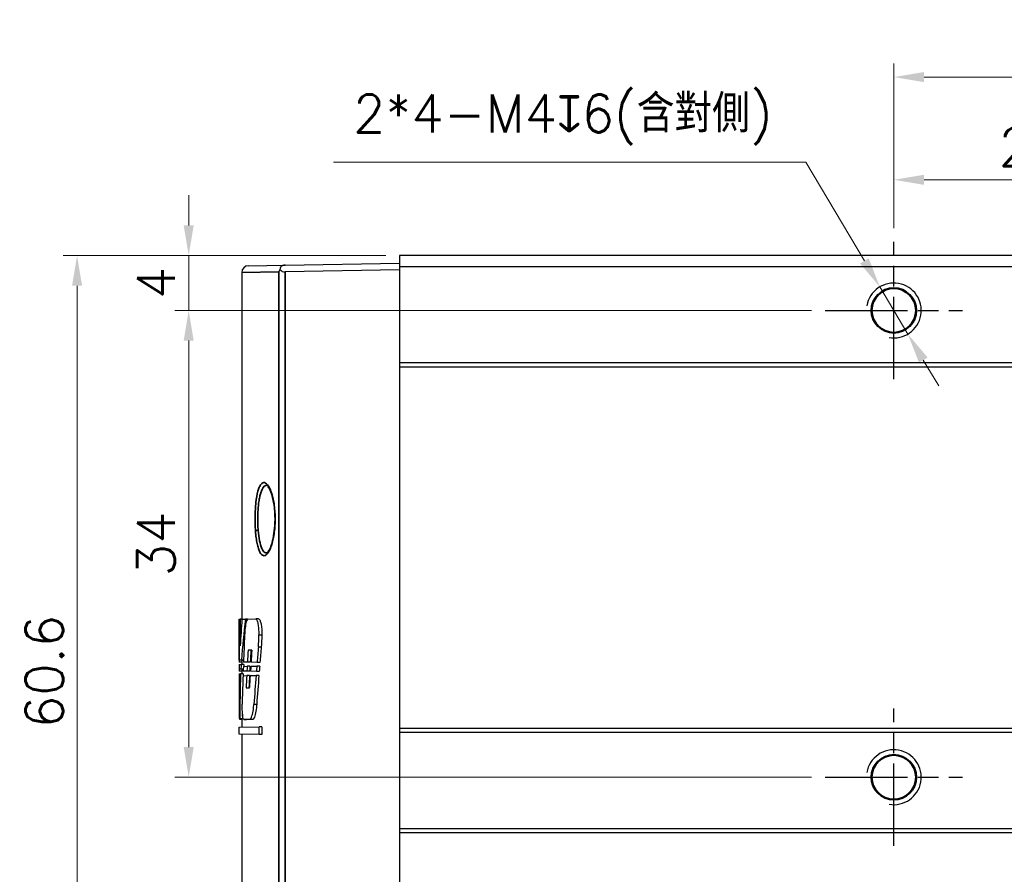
# Model space of a CAD drawing. Header units: millimetres. Extents: x 399 to 6233, y -1870 to 1602.
# Tile 284 of 656: x 3674 to 3745, y 596 to 658. Entities that reach past the tile are written whole.
import ezdxf

# ---------------------------------------------------------------- set-up
doc = ezdxf.new("R2010")
doc.units = ezdxf.units.MM
doc.linetypes.add('AM_ISO08W050', pattern=[18, 12, -1.5, 3, -1.5])
doc.linetypes.add('AM_ISO08W050x2', pattern=[9, 6, -0.75, 1.5, -0.75])
for name, color, linetype, lineweight in [('AM_0', 7, 'Continuous', 50), ('AM_4', 3, 'Continuous', 25), ('AM_5', 3, 'Continuous', 25), ('AM_7', 4, 'AM_ISO08W050', 25), ('可見 (ISO)', 7, 'Continuous', 25), ('窄部可見 (ISO)', 7, 'Continuous', 35)]:
    doc.layers.add(name, color=color, linetype=linetype, lineweight=lineweight)
doc.layers.add('S40', color=7, linetype='Continuous')
doc.styles.add('尺寸標註', font='romans.shx', dxfattribs={"bigfont": 'CHINESET.SHX'})
doc.dimstyles.new('複本(2) CNS2-1$0', dxfattribs={"dimtxt": 2.75, "dimasz": 2.2, "dimexe": 1, "dimexo": 1, "dimgap": 1, "dimtad": 1, "dimtoh": 1, "dimdsep": 46, "dimtxsty": '尺寸標註', "dimcen": 0, "dimclrd": 2, "dimclre": 2, "dimclrt": 3, "dimadec": 0, "dimazin": 2, "dimtp": 0.1, "dimtm": 0.1, "dimtfac": 0.71, "dimtmove": 0, "dimatfit": 0, "dimfxl": 0, "dimlwd": 13, "dimlwe": 13, "dimarcsym": 0})
doc.dimstyles.new('複本(2) CNS2-1$3', dxfattribs={"dimtxt": 2.75, "dimasz": 2.2, "dimexe": 1, "dimexo": 1, "dimgap": 1, "dimtad": 1, "dimtoh": 1, "dimdsep": 46, "dimtxsty": '尺寸標註', "dimcen": 0, "dimclrd": 2, "dimclre": 2, "dimclrt": 3, "dimadec": 0, "dimazin": 2, "dimtp": 0.1, "dimtm": 0.1, "dimtfac": 0.71, "dimtmove": 0, "dimatfit": 0, "dimfxl": 0, "dimlwd": 13, "dimlwe": 13, "dimarcsym": 0})

# ---------------------------------------------------------------- blocks, each defined once
blk = doc.blocks.new('*U14')
at = {"layer": 'AM_0'}
blk.add_circle((1825.448, 3550.974), 1.621, dxfattribs=at)
at = {"layer": 'AM_4'}
blk.add_arc((1825.448, 3550.974), 2, 260, 170, dxfattribs=at)
at = {"layer": 'AM_7', "linetype": 'AM_ISO08W050x2'}
for p, q in [((1825.448, 3545.974), (1825.448, 3555.974)), ((1820.448, 3550.974), (1830.448, 3550.974))]:
    blk.add_line(p, q, dxfattribs=at)
blk = doc.blocks.new('*U17')
at = {"layer": 'AM_0'}
blk.add_circle((1825.448, 3516.974), 1.621, dxfattribs=at)
at = {"layer": 'AM_4'}
blk.add_arc((1825.448, 3516.974), 2, 260, 170, dxfattribs=at)
at = {"layer": 'AM_7', "linetype": 'AM_ISO08W050x2'}
for p, q in [((1825.448, 3511.974), (1825.448, 3521.974)), ((1820.448, 3516.974), (1830.448, 3516.974))]:
    blk.add_line(p, q, dxfattribs=at)
blk = doc.blocks.new('*D128')
at = {"layer": 'AM_5', "color": 2, "lineweight": 13}
for p, q in [((3685.949, 642.828), (3685.949, 645.028)), ((3700.318, 640.628), (3684.949, 640.628)), ((3685.949, 640.628), (3685.949, 636.628)), ((3731.318, 636.628), (3684.949, 636.628)), ((3685.949, 634.428), (3685.949, 632.228))]:
    blk.add_line(p, q, dxfattribs=at)
at = {"layer": 'AM_5', "color": 2, "lineweight": -2}
for points in [[(3685.583, 642.828), (3686.316, 642.828), (3685.949, 640.628)], [(3685.583, 634.428), (3686.316, 634.428), (3685.949, 636.628)]]:
    blk.add_solid(points, dxfattribs=at)
at = {"layer": 'Defpoints', "color": 0, "lineweight": -2}
for p in [(3701.318, 640.628), (3685.949, 636.628), (3732.318, 636.628)]:
    blk.add_point(p, dxfattribs=at)
at = {"layer": 'AM_5', "color": 3, "insert": (3683.574, 638.628), "char_height": 2.75, "attachment_point": 5, "rotation": 90, "style": '尺寸標註'}
blk.add_mtext('4', dxfattribs=at)
blk = doc.blocks.new('*D129')
at = {"layer": 'AM_5', "color": 2, "lineweight": 13}
for p, q in [((3731.318, 636.628), (3684.949, 636.628)), ((3685.949, 634.428), (3685.949, 604.828)), ((3731.318, 602.628), (3684.949, 602.628))]:
    blk.add_line(p, q, dxfattribs=at)
at = {"layer": 'AM_5', "color": 2, "lineweight": -2}
for points in [[(3685.583, 634.428), (3686.316, 634.428), (3685.949, 636.628)], [(3685.583, 604.828), (3686.316, 604.828), (3685.949, 602.628)]]:
    blk.add_solid(points, dxfattribs=at)
at = {"layer": 'Defpoints', "color": 0, "lineweight": -2}
for p in [(3732.318, 636.628), (3685.949, 602.628), (3732.318, 602.628)]:
    blk.add_point(p, dxfattribs=at)
at = {"layer": 'AM_5', "color": 3, "insert": (3683.574, 619.628), "char_height": 2.75, "attachment_point": 5, "rotation": 90, "style": '尺寸標註'}
blk.add_mtext('34', dxfattribs=at)
blk = doc.blocks.new('*D130')
at = {"layer": 'AM_5', "color": 2, "lineweight": 13}
for p, q in [((3700.318, 640.628), (3676.818, 640.628)), ((3677.818, 638.428), (3677.818, 582.228)), ((3700.768, 580.028), (3676.818, 580.028))]:
    blk.add_line(p, q, dxfattribs=at)
at = {"layer": 'AM_5', "color": 2, "lineweight": -2}
for points in [[(3677.452, 638.428), (3678.185, 638.428), (3677.818, 640.628)], [(3677.452, 582.228), (3678.185, 582.228), (3677.818, 580.028)]]:
    blk.add_solid(points, dxfattribs=at)
at = {"layer": 'Defpoints', "color": 0, "lineweight": -2}
for p in [(3701.318, 640.628), (3677.818, 580.028), (3701.768, 580.028)]:
    blk.add_point(p, dxfattribs=at)
at = {"layer": 'AM_5', "color": 3, "insert": (3675.443, 610.328), "char_height": 2.75, "attachment_point": 5, "rotation": 90, "style": '尺寸標註'}
blk.add_mtext('60.6', dxfattribs=at)
blk = doc.blocks.new('*D131')
at = {"layer": 'AM_5', "color": 2, "lineweight": 13}
for p, q in [((3737.318, 642.628), (3737.318, 654.628)), ((3777.318, 642.628), (3777.318, 654.628)), ((3739.518, 653.628), (3775.118, 653.628))]:
    blk.add_line(p, q, dxfattribs=at)
at = {"layer": 'AM_5', "color": 2, "lineweight": -2}
for points in [[(3739.518, 653.995), (3739.518, 653.262), (3737.318, 653.628)], [(3775.118, 653.995), (3775.118, 653.262), (3777.318, 653.628)]]:
    blk.add_solid(points, dxfattribs=at)
at = {"layer": 'Defpoints', "color": 0, "lineweight": -2}
for p in [(3777.318, 653.628), (3737.318, 641.628), (3777.318, 641.628)]:
    blk.add_point(p, dxfattribs=at)
at = {"layer": 'AM_5', "color": 3, "insert": (3757.318, 656.003), "char_height": 2.75, "attachment_point": 5, "style": '尺寸標註'}
blk.add_mtext('40', dxfattribs=at)
blk = doc.blocks.new('*D177')
at = {"layer": 'AM_5', "color": 2, "lineweight": 13}
for p, q in [((3737.318, 642.628), (3737.318, 647.145)), ((3757.318, 644.628), (3757.318, 647.145)), ((3755.118, 646.145), (3739.518, 646.145))]:
    blk.add_line(p, q, dxfattribs=at)
at = {"layer": 'AM_5', "color": 2, "lineweight": -2}
for points in [[(3739.518, 646.511), (3739.518, 645.778), (3737.318, 646.145)], [(3755.118, 646.511), (3755.118, 645.778), (3757.318, 646.145)]]:
    blk.add_solid(points, dxfattribs=at)
at = {"layer": 'Defpoints', "color": 0, "lineweight": -2}
for p in [(3737.318, 646.145), (3757.318, 643.628), (3737.318, 641.628)]:
    blk.add_point(p, dxfattribs=at)
at = {"layer": 'AM_5', "color": 3, "insert": (3747.318, 648.52), "char_height": 2.75, "attachment_point": 5, "style": '尺寸標註'}
blk.add_mtext('20', dxfattribs=at)
blk = doc.blocks.new('*D132')
at = {"layer": 'AM_5', "color": 2, "lineweight": 13}
for p, q in [((3730.902, 647.424), (3696.509, 647.424)), ((3735.173, 640.239), (3730.902, 647.424)), ((3738.34, 634.909), (3736.297, 638.348)), ((3739.464, 633.018), (3740.588, 631.127))]:
    blk.add_line(p, q, dxfattribs=at)
at = {"layer": 'AM_5', "color": 2, "lineweight": -2}
for points in [[(3735.488, 640.426), (3734.857, 640.052), (3736.297, 638.348)], [(3739.78, 633.205), (3739.149, 632.831), (3738.34, 634.909)]]:
    blk.add_solid(points, dxfattribs=at)
at = {"layer": 'Defpoints', "color": 0, "lineweight": -2}
for p in [(3736.297, 638.348), (3738.34, 634.909)]:
    blk.add_point(p, dxfattribs=at)
at = {"layer": 'AM_5', "color": 3, "insert": (3713.205, 650.519), "char_height": 2.75, "attachment_point": 5, "style": '尺寸標註'}
blk.add_mtext('2*4-M4{\\Famgdt;x}6(含對側)', dxfattribs=at)
blk = doc.blocks.new('S40-正視-02')
at = {"layer": '可見 (ISO)'}
for p, q in [((-56.5, 49.5), (-56.5, 48.678)), ((56.5, 49.5), (-56.5, 49.5)), ((-67.509, 48.758), (-64.842, 48.804)), ((-64.842, 48.804), (-56.5, 48.95)), ((-68, 48.258), (-68, 23.011)), ((-56.5, 48.45), (-64.842, 48.304)), ((-56.5, 48.678), (-56.5, 41.678)), ((56.5, 48.678), (-56.5, 48.678)), ((-56.5, 41.678), (-56.5, 41.378)), ((56.5, 41.678), (-56.5, 41.678)), ((-56.5, 41.378), (-56.5, 15.05)), ((56.5, 41.378), (-56.5, 41.378)), ((-68.197, 23.008), (-68.198, 23.008)), ((-68.197, 23.008), (-68.128, 23.009)), ((-67.99, 23.011), (-68.128, 23.009)), ((-67.99, 23.011), (-67.736, 23.016)), ((-67.58, 23.018), (-67.736, 23.016)), ((-67.58, 23.018), (-66.981, 23.029)), ((-66.775, 23.032), (-66.981, 23.029)), ((-68.2, 20.036), (-68.2, 22.874)), ((-68.194, 21.858), (-68.198, 21.858)), ((-66.541, 21.854), (-66.748, 21.854)), ((-68.191, 20.989), (-68.199, 20.989)), ((-66.583, 20.981), (-66.79, 20.982)), ((-67.271, 20.756), (-67.543, 20.761)), ((-68, 19.882), (-68.2, 19.885)), ((-68.184, 19.569), (-68.2, 19.568)), ((-68.023, 20.02), (-68.187, 20.023)), ((-68.185, 19.706), (-68.044, 19.709)), ((-67.843, 19.712), (-68.044, 19.709)), ((-67.87, 20.017), (-68.023, 20.02)), ((-68, 20.019), (-68, 19.709)), ((-67.884, 19.574), (-67.606, 19.579)), ((-67.591, 19.875), (-67.875, 19.88)), ((-67.403, 19.582), (-67.606, 19.579)), ((-67.387, 19.871), (-67.591, 19.875)), ((-67.342, 19.583), (-66.902, 19.591)), ((-66.88, 19.862), (-67.328, 19.87)), ((-66.695, 19.595), (-66.902, 19.591)), ((-66.674, 19.859), (-66.88, 19.862)), ((-68, 19.225), (-68.199, 19.229)), ((-68.182, 18.89), (-68.198, 18.889)), ((-68.067, 19.364), (-68.183, 19.366)), ((-68.181, 19.027), (-68.092, 19.028)), ((-67.891, 19.032), (-68.092, 19.028)), ((-67.892, 19.361), (-68.067, 19.364)), ((-68, 19.363), (-68, 19.03)), ((-67.909, 18.894), (-67.642, 18.899)), ((-67.625, 19.219), (-67.897, 19.223)), ((-67.438, 18.903), (-67.642, 18.899)), ((-67.422, 19.215), (-67.625, 19.219)), ((-67.389, 18.903), (-66.962, 18.911)), ((-66.932, 19.207), (-67.365, 19.214)), ((-66.755, 18.914), (-66.962, 18.911)), ((-66.726, 19.203), (-66.932, 19.207)), ((-67.686, 18.019), (-67.442, 18.023)), ((-66.912, 16.804), (-67.117, 16.805)), ((-68.2, 15.15), (-66.742, 15.176)), ((-68.2, 14.647), (-68.2, 15.15)), ((-68.152, 15.767), (-68.199, 15.768)), ((-67.952, 15.763), (-68.152, 15.767)), ((-68, 15.711), (-68.139, 15.713)), ((-68, 15.764), (-68, 15.154)), ((-67.857, 15.708), (-67.655, 15.705)), ((-67.388, 15.7), (-67.856, 15.708)), ((-67.184, 15.696), (-67.388, 15.7)), ((-66.535, 15.179), (-66.742, 15.176)), ((-66.742, 14.621), (-66.742, 15.176)), ((-66.535, 15.179), (-66.535, 14.618)), ((-66.742, 14.621), (-68.2, 14.647)), ((-68, 14.643), (-68, -10.058)), ((-66.535, 14.618), (-66.742, 14.621)), ((-56.5, 15.05), (-56.5, 14.75)), ((56.5, 15.05), (-56.5, 15.05)), ((-56.5, 14.75), (-56.5, 7.75)), ((56.5, 14.75), (-56.5, 14.75)), ((-56.5, 7.75), (-56.5, 7.45)), ((56.5, 7.75), (-56.5, 7.75)), ((-56.5, 7.45), (-56.5, 3)), ((56.5, 7.45), (-56.5, 7.45))]:
    blk.add_line(p, q, dxfattribs=at)
for centre in [(-20.5, 45.5), (-20.5, 11.5)]:
    blk.add_circle(centre, 1.65, dxfattribs=at)
blk.add_arc((-67.5, 48.258), 0.5, 91, 180, dxfattribs=at)
for centre, major_axis, ratio, start_param, end_param in [((-64.832, 48.306), (0.411, 0.41), 0.70154, 1.843182, 2.186584), ((-64.833, 48.805), (0.355, 0.365), 0.965693, 3.049419, 3.913901), ((1292.849, 21.606), (-1355.156, 128.728), 0.982823, 0.095305, 0.097536), ((1938.29, 45.104), (-1993.466, -230.921), 0.988431, 6.17766, 6.178637), ((52.538, 18.702), (-120.708, -3.42), 0.787617, 6.201908, 6.222319), ((-22.25, 13.892), (-3.277, 55.497), 0.825861, 1.35713, 1.411574), ((414.132, 5.684), (-481.621, -27.45), 0.951806, 6.188158, 6.192457), ((-22.25, 17.417), (-0.94, 142.854), 0.321589, 1.543674, 1.551402), ((377.648, -14.402), (-445.134, 25.371), 0.951806, 6.259533, 6.26218), ((375.535, -14.382), (-442.823, 25.239), 0.951806, 6.259145, 6.261812), ((399.555, -5.095), (-467.055, 26.62), 0.951806, 0.001718, 0.003712), ((397.533, -5.089), (-464.835, 26.494), 0.951806, 0.001463, 0.003467), ((400.646, -4.507), (-468.136, -26.682), 0.951806, 6.166747, 6.168736), ((-22.25, 17.438), (-0.942, 141.578), 0.324487, 1.553587, 1.555987), ((-22.213, 21.406), (0.855, -223.309), 0.205899, 4.719215, 4.720739), ((-22.25, 13.857), (-3.21, 55.748), 0.822237, 1.41843, 1.42464), ((-22.245, 5.573), (0.942, 141.585), 0.324504, 1.473903, 1.476391), ((44.168, 13.892), (-112.142, 3.079), 0.771809, 6.251493, 6.253085), ((-22.25, -5.666), (-0.942, 141.578), 0.324487, 1.389369, 1.391953), ((-22.246, -5.668), (-0.939, 140.968), 0.3245, 1.388542, 1.391189), ((-22.261, -5.096), (0.944, 141.56), 0.324449, 1.397727, 1.400376), ((-22.252, -16.34), (-0.942, 141.575), 0.324481, 1.312032, 1.314839), ((-22.248, -16.344), (-0.939, 140.965), 0.324493, 1.310846, 1.313718), ((421.783, 17.529), (-489.264, -27.886), 0.951806, 6.220164, 6.22715), ((421.788, 17.51), (-489.269, 27.886), 0.951806, 0.056853, 0.05979), ((418.007, 6.689), (-485.493, 27.671), 0.951806, 0.033153, 0.0402), ((416.515, 5.544), (-484.002, -27.586), 0.951806, 6.194442, 6.197519), ((416.058, 6.69), (-483.347, 27.549), 0.951806, 0.033028, 0.033326), ((395.037, -5.032), (-462.559, 26.151), 0.950998, 0.005044, 0.007044), ((393.052, -5.026), (-460.377, 26.027), 0.950998, 0.004792, 0.006801), ((396.026, -4.436), (-463.541, -26.206), 0.950998, 6.170931, 6.172926), ((383.65, -14.762), (-451.143, 25.713), 0.951806, 6.264637, 6.269547), ((381.553, -14.746), (-448.848, 25.582), 0.951806, 6.264265, 6.269211), ((416.058, 6.69), (-483.347, 27.549), 0.951806, 0.039382, 0.040122)]:
    blk.add_ellipse(centre, major_axis=major_axis, ratio=ratio, start_param=start_param, end_param=end_param, dxfattribs=at)
for points, knots in [([(-64.842, 48.804), (-64.874, 48.804), (-64.906, 48.801), (-64.968, 48.788), (-64.998, 48.778), (-65.066, 48.748), (-65.1, 48.724), (-65.159, 48.665), (-65.181, 48.63), (-65.212, 48.554), (-65.219, 48.513), (-65.219, 48.473)], [0.00000019, 0.00000019, 0.00000019, 0.00000019, 0.00958951, 0.00958951, 0.01942595, 0.01942595, 0.03351977, 0.03351977, 0.04969025, 0.04969025, 0.06662507, 0.06662507, 0.06662507, 0.06662507]), ([(-65.628, 31.149), (-65.657, 31.401), (-65.7, 31.641), (-65.802, 32.057), (-65.862, 32.24), (-65.988, 32.531), (-66.057, 32.641), (-66.164, 32.759), (-66.195, 32.765), (-66.195, 32.765)], [0, 0, 0, 0, 0.0809082, 0.0809082, 0.1613511, 0.1613511, 0.2437726, 0.2437726, 0.3229748, 0.3229748, 0.3229748, 0.3229748]), ([(-66.195, 27.836), (-66.195, 27.836), (-66.177, 27.837), (-66.094, 27.91), (-66.024, 28.005), (-65.902, 28.258), (-65.845, 28.409), (-65.739, 28.778), (-65.69, 29.007), (-65.618, 29.498), (-65.594, 29.765), (-65.582, 30.1), (-65.581, 30.165), (-65.58, 30.279), (-65.58, 30.328), (-65.582, 30.523), (-65.587, 30.671), (-65.605, 30.928), (-65.615, 31.04), (-65.628, 31.149)], [0.0021998, 0.0021998, 0.0021998, 0.0021998, 0.0650452, 0.0650452, 0.1490644, 0.1490644, 0.2220368, 0.2220368, 0.3038327, 0.3038327, 0.3851701, 0.3851701, 0.4047134, 0.4047134, 0.4193658, 0.4193658, 0.4634835, 0.4634835, 0.4983875, 0.4983875, 0.4983875, 0.4983875]), ([(-68.198, 21.858), (-68.198, 21.916), (-68.197, 21.974), (-68.197, 22.153), (-68.198, 22.284), (-68.199, 22.525), (-68.199, 22.635), (-68.2, 22.809), (-68.2, 22.884), (-68.2, 22.978), (-68.199, 23.002), (-68.198, 23.008)], [-0.3117206, -0.3117206, -0.3117206, -0.3117206, -0.2948045, -0.2948045, -0.2579612, -0.2579612, -0.2211179, -0.2211179, -0.1842729, -0.1842729, -0.1518065, -0.1518065, -0.1518065, -0.1518065]), ([(-67.58, 23.018), (-67.605, 22.998), (-67.63, 22.958), (-67.687, 22.807), (-67.716, 22.671), (-67.76, 22.36), (-67.778, 22.164), (-67.792, 21.917), (-67.793, 21.885), (-67.795, 21.853)], [-0.2434649, -0.2434649, -0.2434649, -0.2434649, -0.1981316, -0.1981316, -0.1314185, -0.1314185, -0.0657093, -0.0657093, -0.0559962, -0.0559962, -0.0559962, -0.0559962]), ([(-66.748, 21.854), (-66.746, 21.914), (-66.744, 21.973), (-66.744, 22.156), (-66.751, 22.29), (-66.777, 22.536), (-66.796, 22.647), (-66.841, 22.825), (-66.869, 22.903), (-66.926, 22.999), (-66.954, 23.024), (-66.981, 23.029)], [-0.3225381, -0.3225381, -0.3225381, -0.3225381, -0.3052377, -0.3052377, -0.2674894, -0.2674894, -0.2297412, -0.2297412, -0.1908825, -0.1908825, -0.1565689, -0.1565689, -0.1565689, -0.1565689]), ([(-66.775, 23.032), (-66.748, 23.028), (-66.72, 23.003), (-66.663, 22.906), (-66.634, 22.828), (-66.589, 22.649), (-66.57, 22.537), (-66.544, 22.291), (-66.537, 22.157), (-66.537, 22.031), (-66.537, 21.973), (-66.538, 21.913), (-66.541, 21.854)], [0.463511, 0.463511, 0.463511, 0.463511, 0.4979661, 0.4979661, 0.5369755, 0.5369755, 0.5748596, 0.5748596, 0.6127438, 0.6127438, 0.6127438, 0.6300956, 0.6300956, 0.6300956, 0.6300956]), ([(-67.856, 15.708), (-67.856, 15.708), (-67.857, 15.708), (-67.872, 15.708), (-67.888, 15.733), (-67.915, 15.834), (-67.928, 15.91), (-67.946, 16.085), (-67.954, 16.196), (-67.964, 16.437), (-67.967, 16.569), (-67.967, 16.692), (-67.967, 16.732), (-67.967, 16.773), (-67.966, 16.814)], [0.4462988, 0.4462988, 0.4462988, 0.4462988, 0.4468607, 0.4468607, 0.4841574, 0.4841574, 0.5214541, 0.5214541, 0.5584352, 0.5584352, 0.5954163, 0.5954163, 0.5954163, 0.6074502, 0.6074502, 0.6074502, 0.6074502]), ([(-67.388, 15.7), (-67.366, 15.722), (-67.343, 15.756), (-67.278, 15.891), (-67.237, 16.027), (-67.171, 16.339), (-67.142, 16.535), (-67.12, 16.768), (-67.119, 16.787), (-67.117, 16.805)], [-0.7666931, -0.7666931, -0.7666931, -0.7666931, -0.7323964, -0.7323964, -0.6649503, -0.6649503, -0.5987622, -0.5987622, -0.5932187, -0.5932187, -0.5932187, -0.5932187]), ([(-66.912, 16.804), (-66.913, 16.785), (-66.915, 16.767), (-66.936, 16.533), (-66.966, 16.337), (-67.032, 16.024), (-67.074, 15.888), (-67.139, 15.753), (-67.162, 15.719), (-67.184, 15.696)], [0.0607615, 0.0607615, 0.0607615, 0.0607615, 0.066323, 0.066323, 0.132646, 0.132646, 0.2002419, 0.2002419, 0.2346492, 0.2346492, 0.2346492, 0.2346492])]:
    blk.add_open_spline(points, degree=3, knots=knots, dxfattribs=at)
for points in [[(-68.199, 20.989), (-68.198, 21.275), (-68.198, 21.564), (-68.198, 21.858)], [(-66.79, 20.982), (-66.771, 21.269), (-66.757, 21.559), (-66.748, 21.854)], [(-66.541, 21.854), (-66.55, 21.559), (-66.564, 21.268), (-66.583, 20.981)], [(-67.958, 17.475), (-67.962, 17.254), (-67.965, 17.033), (-67.966, 16.814)], [(-68.139, 15.713), (-68.143, 15.727), (-68.146, 15.745), (-68.149, 15.767)], [(-67.655, 15.705), (-67.655, 15.705), (-67.655, 15.705), (-67.655, 15.705)]]:
    blk.add_open_spline(points, degree=3, dxfattribs=at)
at = {"layer": '窄部可見 (ISO)'}
for p, q in [((-65.304, 48.304), (-68, 48.258)), ((-65.304, -8.855), (-65.304, 48.304)), ((-64.842, 48.304), (-64.842, -8.855))]:
    blk.add_line(p, q, dxfattribs=at)
for centre, major_axis, ratio, start_param, end_param in [((-65.429, 31.172), (-0.199, -0.023), 0.325147, 5.939768, 6.283186), ((-66.804, 29.427), (-0.199, -0.015), 0.326518, 4.705847, 6.061386)]:
    blk.add_ellipse(centre, major_axis=major_axis, ratio=ratio, start_param=start_param, end_param=end_param, dxfattribs=at)
for points, knots in [([(-67, 29.427), (-67.013, 29.597), (-67.021, 29.77), (-67.031, 30.125), (-67.032, 30.306), (-67.027, 30.661), (-67.021, 30.836), (-67.001, 31.178), (-66.987, 31.346), (-66.935, 31.818), (-66.886, 32.101), (-66.794, 32.44), (-66.759, 32.541), (-66.686, 32.71), (-66.647, 32.779), (-66.564, 32.886), (-66.52, 32.924), (-66.429, 32.966), (-66.383, 32.97), (-66.24, 32.934), (-66.143, 32.844), (-66.003, 32.617), (-65.958, 32.528), (-65.872, 32.321), (-65.831, 32.202), (-65.756, 31.943), (-65.722, 31.803), (-65.664, 31.502), (-65.638, 31.34), (-65.619, 31.172)], [0.016614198, 0.016614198, 0.016614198, 0.016614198, 0.01715223, 0.01715223, 0.017690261, 0.017690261, 0.018228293, 0.018228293, 0.018766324, 0.018766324, 0.019842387, 0.019842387, 0.020380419, 0.020380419, 0.02091845, 0.02091845, 0.021456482, 0.021456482, 0.021994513, 0.021994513, 0.023070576, 0.023070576, 0.023608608, 0.023608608, 0.024146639, 0.024146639, 0.024684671, 0.024684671, 0.025222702, 0.025222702, 0.025222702, 0.025222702]), ([(-66.195, 32.764), (-66.233, 32.765), (-66.271, 32.756), (-66.347, 32.714), (-66.386, 32.679), (-66.46, 32.587), (-66.495, 32.53), (-66.56, 32.392), (-66.592, 32.31), (-66.648, 32.128), (-66.674, 32.028), (-66.72, 31.808), (-66.741, 31.688), (-66.776, 31.437), (-66.791, 31.305), (-66.815, 31.028), (-66.824, 30.885), (-66.836, 30.596), (-66.839, 30.449), (-66.839, 30.3)], [0.011636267, 0.011636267, 0.011636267, 0.011636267, 0.01204534, 0.01204534, 0.012489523, 0.012489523, 0.012933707, 0.012933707, 0.013377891, 0.013377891, 0.013822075, 0.013822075, 0.014266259, 0.014266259, 0.014710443, 0.014710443, 0.015154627, 0.015154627, 0.015598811, 0.015598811, 0.015598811, 0.015598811]), ([(-65.619, 31.172), (-65.599, 31.004), (-65.585, 30.829), (-65.569, 30.477), (-65.567, 30.299), (-65.575, 29.943), (-65.585, 29.766), (-65.617, 29.425), (-65.639, 29.259), (-65.692, 28.943), (-65.723, 28.796), (-65.793, 28.522), (-65.832, 28.394), (-65.956, 28.057), (-66.05, 27.884), (-66.24, 27.666), (-66.338, 27.62), (-66.476, 27.65), (-66.521, 27.677), (-66.607, 27.763), (-66.648, 27.822), (-66.725, 27.971), (-66.761, 28.063), (-66.826, 28.272), (-66.856, 28.389), (-66.909, 28.651), (-66.933, 28.795), (-66.972, 29.098), (-66.988, 29.258), (-67, 29.427)], [0.007999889, 0.007999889, 0.007999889, 0.007999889, 0.008538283, 0.008538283, 0.009076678, 0.009076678, 0.009615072, 0.009615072, 0.010153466, 0.010153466, 0.010691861, 0.010691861, 0.011230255, 0.011230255, 0.012307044, 0.012307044, 0.013383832, 0.013383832, 0.013922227, 0.013922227, 0.014460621, 0.014460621, 0.014999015, 0.014999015, 0.01553741, 0.01553741, 0.016075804, 0.016075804, 0.016614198, 0.016614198, 0.016614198, 0.016614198]), ([(-66.839, 30.3), (-66.839, 30.162), (-66.836, 30.025), (-66.826, 29.755), (-66.818, 29.622), (-66.808, 29.493)], [0.0155988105, 0.0155988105, 0.0155988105, 0.0155988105, 0.0160090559, 0.0160090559, 0.0164193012, 0.0164193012, 0.0164193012, 0.0164193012]), ([(-66.808, 29.493), (-66.786, 29.212), (-66.752, 28.956), (-66.707, 28.73), (-66.662, 28.503), (-66.607, 28.316), (-66.542, 28.17), (-66.477, 28.024), (-66.404, 27.926), (-66.325, 27.875), (-66.282, 27.848), (-66.239, 27.835), (-66.195, 27.835)], [0.000560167, 0.000560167, 0.000560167, 0.000560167, 0.001448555, 0.001448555, 0.001448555, 0.002336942, 0.002336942, 0.002336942, 0.00322533, 0.00322533, 0.00322533, 0.003696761, 0.003696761, 0.003696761, 0.003696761])]:
    blk.add_open_spline(points, degree=3, knots=knots, dxfattribs=at)

msp = doc.modelspace()

# ---------------------------------------------------------------- block references
at = {"layer": 'AM_0'}
for name in ['*U14', '*U17']:
    msp.add_blockref(name, (1911.87, -2914.346), dxfattribs=at)
at = {"layer": 'S40'}
msp.add_blockref('S40-正視-02', (3757.818, 591.128), dxfattribs=at)

# ---------------------------------------------------------------- dimensions: what is measured, and where the dimension line sits
at = {"layer": 'AM_5'}
for base, p1, p2, picture, middle in [((3777.318, 653.628), (3737.318, 641.628), (3777.318, 641.628), '*D131', (3757.318, 656.003)), ((3737.318, 646.145), (3757.318, 643.628), (3737.318, 641.628), '*D177', (3747.318, 648.52))]:
    dim = msp.add_linear_dim(base=base, p1=p1, p2=p2, dimstyle='複本(2) CNS2-1$0', override={"dimdec": 1}, dxfattribs=at)
    dim.commit()
    dim.dimension.update_dxf_attribs({"geometry": picture, "text_midpoint": middle})
dim = msp.add_diameter_dim_2p(p1=(3738.34, 634.909), p2=(3736.297, 638.348), text='2*4-M4{\\Famgdt;x}6(含對側)', dimstyle='複本(2) CNS2-1$3', override={"dimdec": 1}, dxfattribs=at)
dim.commit()
dim.dimension.update_dxf_attribs({"geometry": '*D132', "text_midpoint": (3713.205, 647.424), "dimtype": 163})
dim = msp.add_linear_dim(base=(3685.949, 636.628), p1=(3701.318, 640.628), p2=(3732.318, 636.628), angle=90, dimstyle='複本(2) CNS2-1$0', override={"dimdec": 1, "dimtix": 1}, dxfattribs=at)
dim.commit()
dim.dimension.update_dxf_attribs({"geometry": '*D128', "text_midpoint": (3685.949, 638.628), "dimtype": 160})
for base, p1, p2, picture, middle in [((3677.818, 580.028), (3701.318, 640.628), (3701.768, 580.028), '*D130', (3675.443, 610.328)), ((3685.949, 602.628), (3732.318, 636.628), (3732.318, 602.628), '*D129', (3683.574, 619.628))]:
    dim = msp.add_linear_dim(base=base, p1=p1, p2=p2, angle=90, dimstyle='複本(2) CNS2-1$0', override={"dimdec": 1, "dimtix": 1}, dxfattribs=at)
    dim.commit()
    dim.dimension.update_dxf_attribs({"geometry": picture, "text_midpoint": middle})

doc.saveas('drawing.dxf')
